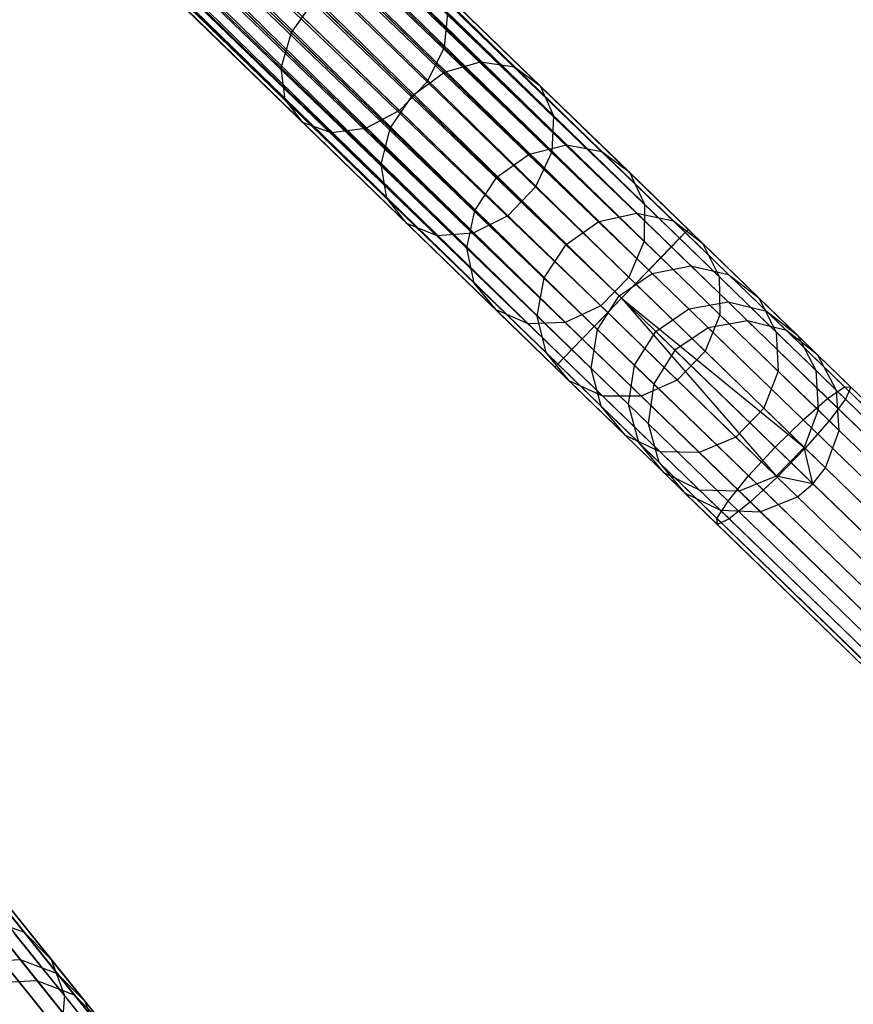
# Model space of a CAD drawing. Extents: x -102 to 102, y -101 to 102.
# Tile 308 of 481: x 52 to 60, y -63 to -53. Entities that reach past the tile are written whole.
import ezdxf

# ---------------------------------------------------------------- set-up
doc = ezdxf.new("R2010")
doc.units = 0
doc.header["$LTSCALE"] = 25.4
doc.layers.get('0').update_dxf_attribs({"linetype": 'CONTINUOUS'})

# ---------------------------------------------------------------- blocks, each defined once
blk = doc.blocks.new('NL2500011659_STL')
at = {"color": 0}
for p, q in [((58.617, -55.423, -7.395), (31.75, -29.432, -7.191)), ((31.75, -29.432, -7.191), (58.527, -55.515, -7)), ((31.75, -29.432, -7.191), (58.527, -55.515, -7)), ((58.617, -55.423, -7.395), (31.75, -29.432, -7.191)), ((31.75, -29.432, -7.809), (58.586, -55.454, -7.809)), ((31.75, -29.432, -7.809), (58.586, -55.454, -7.809)), ((31.78, -29.401, -7.395), (58.617, -55.423, -7.395)), ((31.78, -29.401, -7.605), (58.617, -55.423, -7.395)), ((58.586, -55.454, -7.809), (31.78, -29.401, -7.605)), ((31.78, -29.401, -7.605), (58.617, -55.423, -7.395)), ((31.78, -29.401, -7.395), (58.617, -55.423, -7.395)), ((58.586, -55.454, -7.809), (31.78, -29.401, -7.605)), ((31.691, -29.493, -7), (58.527, -55.515, -7)), ((31.691, -29.493, -7), (58.527, -55.515, -7)), ((58.442, -55.603, -8.169), (31.691, -29.493, -8)), ((31.691, -29.493, -8), (58.586, -55.454, -7.809)), ((31.691, -29.493, -8), (58.586, -55.454, -7.809)), ((58.442, -55.603, -8.169), (31.691, -29.493, -8)), ((58.527, -55.515, -7), (31.605, -29.581, -6.831)), ((31.605, -29.581, -6.831), (58.333, -55.715, -6.691)), ((31.605, -29.581, -6.831), (58.333, -55.715, -6.691)), ((58.527, -55.515, -7), (31.605, -29.581, -6.831)), ((31.605, -29.581, -8.169), (58.442, -55.603, -8.169)), ((31.605, -29.581, -8.169), (58.442, -55.603, -8.169)), ((31.497, -29.693, -6.691), (58.333, -55.715, -6.691)), ((31.497, -29.693, -6.691), (58.333, -55.715, -6.691)), ((58.207, -55.845, -8.414), (31.497, -29.693, -8.309)), ((31.497, -29.693, -8.309), (58.442, -55.603, -8.169)), ((31.497, -29.693, -8.309), (58.442, -55.603, -8.169)), ((58.207, -55.845, -8.414), (31.497, -29.693, -8.309)), ((58.333, -55.715, -6.691), (31.371, -29.823, -6.586)), ((31.371, -29.823, -6.586), (58.069, -55.987, -6.522)), ((31.371, -29.823, -6.586), (58.069, -55.987, -6.522)), ((58.333, -55.715, -6.691), (31.371, -29.823, -6.586)), ((31.371, -29.823, -8.414), (58.207, -55.845, -8.414)), ((31.371, -29.823, -8.414), (58.207, -55.845, -8.414)), ((31.233, -29.965, -6.522), (58.069, -55.987, -6.522)), ((31.233, -29.965, -6.522), (58.069, -55.987, -6.522)), ((31.233, -29.965, -8.478), (57.924, -56.137, -8.5)), ((31.233, -29.965, -8.478), (57.924, -56.137, -8.5)), ((31.233, -29.965, -8.478), (58.207, -55.845, -8.414)), ((31.233, -29.965, -8.478), (58.207, -55.845, -8.414)), ((31.088, -30.115, -6.5), (57.924, -56.137, -6.5)), ((31.088, -30.115, -6.5), (57.924, -56.137, -6.5)), ((31.088, -30.115, -8.5), (57.924, -56.137, -8.5)), ((31.088, -30.115, -8.5), (57.924, -56.137, -8.5)), ((57.641, -56.429, -8.414), (30.943, -30.264, -8.478)), ((30.943, -30.264, -8.478), (57.924, -56.137, -8.5)), ((57.641, -56.429, -8.414), (30.943, -30.264, -8.478)), ((30.943, -30.264, -6.522), (57.78, -56.286, -6.522)), ((30.943, -30.264, -6.522), (57.78, -56.286, -6.522)), ((30.943, -30.264, -8.478), (57.924, -56.137, -8.5)), ((30.805, -30.407, -8.414), (57.641, -56.429, -8.414)), ((30.805, -30.407, -8.414), (57.641, -56.429, -8.414)), ((57.78, -56.286, -6.522), (30.805, -30.407, -6.586)), ((30.805, -30.407, -6.586), (57.515, -56.559, -6.691)), ((30.805, -30.407, -6.586), (57.515, -56.559, -6.691)), ((57.78, -56.286, -6.522), (30.805, -30.407, -6.586)), ((57.407, -56.67, -8.169), (30.679, -30.537, -8.309)), ((30.679, -30.537, -8.309), (57.641, -56.429, -8.414)), ((30.679, -30.537, -8.309), (57.641, -56.429, -8.414)), ((57.407, -56.67, -8.169), (30.679, -30.537, -8.309)), ((30.679, -30.537, -6.691), (57.515, -56.559, -6.691)), ((30.679, -30.537, -6.691), (57.515, -56.559, -6.691)), ((30.571, -30.648, -8.169), (57.407, -56.67, -8.169)), ((30.571, -30.648, -8.169), (57.407, -56.67, -8.169)), ((57.515, -56.559, -6.691), (30.571, -30.648, -6.831)), ((30.571, -30.648, -6.831), (57.321, -56.758, -7)), ((30.571, -30.648, -6.831), (57.321, -56.758, -7)), ((57.515, -56.559, -6.691), (30.571, -30.648, -6.831)), ((57.262, -56.82, -7.809), (30.485, -30.736, -8)), ((30.485, -30.736, -8), (57.407, -56.67, -8.169)), ((30.485, -30.736, -8), (57.407, -56.67, -8.169)), ((57.262, -56.82, -7.809), (30.485, -30.736, -8)), ((30.485, -30.736, -7), (57.321, -56.758, -7)), ((30.485, -30.736, -7), (57.321, -56.758, -7)), ((57.232, -56.851, -7.395), (30.396, -30.829, -7.605)), ((30.396, -30.829, -7.395), (57.232, -56.851, -7.395)), ((57.232, -56.851, -7.395), (30.396, -30.829, -7.605)), ((30.396, -30.829, -7.605), (57.262, -56.82, -7.809)), ((30.396, -30.829, -7.605), (57.262, -56.82, -7.809)), ((30.396, -30.829, -7.395), (57.232, -56.851, -7.395)), ((30.426, -30.797, -7.809), (57.262, -56.82, -7.809)), ((30.426, -30.797, -7.809), (57.262, -56.82, -7.809)), ((57.321, -56.758, -7), (30.426, -30.797, -7.191)), ((30.426, -30.797, -7.191), (57.232, -56.851, -7.395)), ((30.426, -30.797, -7.191), (57.232, -56.851, -7.395)), ((57.321, -56.758, -7), (30.426, -30.797, -7.191)), ((54.496, -53.379, -300.685), (53.34, -52.258, -302.187)), ((54.496, -53.379, -300.685), (53.34, -52.258, -302.187)), ((56.083, -53.533, -301.875), (54.822, -52.31, -303.512)), ((56.083, -53.533, -301.875), (54.822, -52.31, -303.512)), ((54.389, -53.744, -300.853), (53.218, -52.608, -302.375)), ((54.389, -53.744, -300.853), (53.218, -52.608, -302.375)), ((55.906, -53.89, -301.991), (54.635, -52.658, -303.642)), ((55.906, -53.89, -301.991), (54.635, -52.658, -303.642)), ((56.461, -53.683, -299.154), (55.424, -52.677, -300.853)), ((56.461, -53.683, -299.154), (55.424, -52.677, -300.853)), ((56.812, -53.734, -299.371), (55.755, -52.709, -301.102)), ((56.812, -53.734, -299.371), (55.755, -52.709, -301.102)), ((56.087, -53.789, -299.007), (55.063, -52.795, -300.685)), ((56.087, -53.789, -299.007), (55.063, -52.795, -300.685)), ((54.431, -54.075, -301.102), (53.238, -52.918, -302.652)), ((54.431, -54.075, -301.102), (53.238, -52.918, -302.652)), ((57.08, -53.932, -299.621), (56, -52.886, -301.388)), ((57.08, -53.932, -299.621), (56, -52.886, -301.388)), ((55.617, -54.189, -301.991), (54.346, -52.956, -303.642)), ((55.617, -54.189, -301.991), (54.346, -52.956, -303.642)), ((54.496, -53.379, -300.685), (54.735, -53.044, -300.625)), ((54.496, -53.379, -300.685), (54.735, -53.044, -300.625)), ((54.735, -53.044, -300.625), (55.755, -54.033, -298.955)), ((54.735, -53.044, -300.625), (55.755, -54.033, -298.955)), ((54.616, -54.314, -301.388), (53.398, -53.133, -302.97)), ((54.616, -54.314, -301.388), (53.398, -53.133, -302.97)), ((54.91, -54.421, -301.661), (53.668, -53.216, -303.274)), ((54.91, -54.421, -301.661), (53.668, -53.216, -303.274)), ((55.265, -54.376, -301.875), (54.004, -53.154, -303.512)), ((55.265, -54.376, -301.875), (54.004, -53.154, -303.512)), ((56.116, -53.177, -301.661), (56.083, -53.533, -301.875)), ((56.116, -53.177, -301.661), (56.083, -53.533, -301.875)), ((57.217, -54.244, -299.859), (56.116, -53.177, -301.661)), ((57.217, -54.244, -299.859), (56.116, -53.177, -301.661)), ((54.389, -53.744, -300.853), (54.496, -53.379, -300.685)), ((54.389, -53.744, -300.853), (54.496, -53.379, -300.685)), ((55.521, -54.373, -299.007), (54.496, -53.379, -300.685)), ((55.521, -54.373, -299.007), (54.496, -53.379, -300.685)), ((56.083, -53.533, -301.875), (55.906, -53.89, -301.991)), ((56.083, -53.533, -301.875), (55.906, -53.89, -301.991)), ((57.2, -54.616, -300.045), (56.083, -53.533, -301.875)), ((57.2, -54.616, -300.045), (56.083, -53.533, -301.875)), ((54.431, -54.075, -301.102), (54.389, -53.744, -300.853)), ((55.427, -54.75, -299.154), (54.389, -53.744, -300.853)), ((54.431, -54.075, -301.102), (54.389, -53.744, -300.853)), ((55.427, -54.75, -299.154), (54.389, -53.744, -300.853)), ((56.087, -53.789, -299.007), (56.461, -53.683, -299.154)), ((56.087, -53.789, -299.007), (56.461, -53.683, -299.154)), ((56.461, -53.683, -299.154), (56.812, -53.734, -299.371)), ((57.352, -54.546, -297.3), (56.461, -53.683, -299.154)), ((57.352, -54.546, -297.3), (56.461, -53.683, -299.154)), ((56.461, -53.683, -299.154), (56.812, -53.734, -299.371)), ((56.812, -53.734, -299.371), (57.08, -53.932, -299.621)), ((57.719, -54.613, -297.483), (56.812, -53.734, -299.371)), ((57.719, -54.613, -297.483), (56.812, -53.734, -299.371)), ((56.812, -53.734, -299.371), (57.08, -53.932, -299.621)), ((55.755, -54.033, -298.955), (56.087, -53.789, -299.007)), ((55.755, -54.033, -298.955), (56.087, -53.789, -299.007)), ((56.966, -54.641, -297.176), (56.087, -53.789, -299.007)), ((56.966, -54.641, -297.176), (56.087, -53.789, -299.007)), ((55.906, -53.89, -301.991), (55.617, -54.189, -301.991)), ((55.906, -53.89, -301.991), (55.617, -54.189, -301.991)), ((57.032, -54.982, -300.147), (55.906, -53.89, -301.991)), ((57.032, -54.982, -300.147), (55.906, -53.89, -301.991)), ((57.08, -53.932, -299.621), (57.217, -54.244, -299.859)), ((58.005, -54.83, -297.692), (57.08, -53.932, -299.621)), ((58.005, -54.83, -297.692), (57.08, -53.932, -299.621)), ((57.08, -53.932, -299.621), (57.217, -54.244, -299.859)), ((55.521, -54.373, -299.007), (55.755, -54.033, -298.955)), ((55.521, -54.373, -299.007), (55.755, -54.033, -298.955)), ((55.755, -54.033, -298.955), (56.629, -54.881, -297.132)), ((55.755, -54.033, -298.955), (56.629, -54.881, -297.132)), ((54.616, -54.314, -301.388), (54.431, -54.075, -301.102)), ((55.488, -55.099, -299.371), (54.431, -54.075, -301.102)), ((54.616, -54.314, -301.388), (54.431, -54.075, -301.102)), ((55.488, -55.099, -299.371), (54.431, -54.075, -301.102)), ((55.617, -54.189, -301.991), (55.265, -54.376, -301.875)), ((55.617, -54.189, -301.991), (55.265, -54.376, -301.875)), ((56.743, -55.281, -300.147), (55.617, -54.189, -301.991)), ((56.743, -55.281, -300.147), (55.617, -54.189, -301.991)), ((57.217, -54.244, -299.859), (57.2, -54.616, -300.045)), ((57.217, -54.244, -299.859), (57.2, -54.616, -300.045)), ((58.161, -55.16, -297.893), (57.217, -54.244, -299.859)), ((58.161, -55.16, -297.893), (57.217, -54.244, -299.859)), ((54.91, -54.421, -301.661), (54.616, -54.314, -301.388)), ((55.695, -55.36, -299.621), (54.616, -54.314, -301.388)), ((54.91, -54.421, -301.661), (54.616, -54.314, -301.388)), ((55.695, -55.36, -299.621), (54.616, -54.314, -301.388)), ((55.427, -54.75, -299.154), (55.521, -54.373, -299.007)), ((55.427, -54.75, -299.154), (55.521, -54.373, -299.007)), ((56.4, -55.225, -297.176), (55.521, -54.373, -299.007)), ((56.4, -55.225, -297.176), (55.521, -54.373, -299.007)), ((55.265, -54.376, -301.875), (54.91, -54.421, -301.661)), ((55.265, -54.376, -301.875), (54.91, -54.421, -301.661)), ((56.011, -55.488, -299.859), (54.91, -54.421, -301.661)), ((56.011, -55.488, -299.859), (54.91, -54.421, -301.661)), ((56.382, -55.46, -300.045), (55.265, -54.376, -301.875)), ((56.382, -55.46, -300.045), (55.265, -54.376, -301.875)), ((56.966, -54.641, -297.176), (57.352, -54.546, -297.3)), ((56.966, -54.641, -297.176), (57.352, -54.546, -297.3)), ((57.352, -54.546, -297.3), (57.719, -54.613, -297.483)), ((58.082, -55.255, -295.315), (57.352, -54.546, -297.3)), ((58.082, -55.255, -295.315), (57.352, -54.546, -297.3)), ((57.352, -54.546, -297.3), (57.719, -54.613, -297.483)), ((56.629, -54.881, -297.132), (56.966, -54.641, -297.176)), ((56.629, -54.881, -297.132), (56.966, -54.641, -297.176)), ((57.688, -55.341, -295.216), (56.966, -54.641, -297.176)), ((57.688, -55.341, -295.216), (56.966, -54.641, -297.176)), ((57.2, -54.616, -300.045), (57.032, -54.982, -300.147)), ((57.2, -54.616, -300.045), (57.032, -54.982, -300.147)), ((58.158, -55.545, -298.049), (57.2, -54.616, -300.045)), ((58.158, -55.545, -298.049), (57.2, -54.616, -300.045)), ((57.719, -54.613, -297.483), (58.005, -54.83, -297.692)), ((58.464, -55.335, -295.461), (57.719, -54.613, -297.483)), ((58.464, -55.335, -295.461), (57.719, -54.613, -297.483)), ((57.719, -54.613, -297.483), (58.005, -54.83, -297.692)), ((55.488, -55.099, -299.371), (55.427, -54.75, -299.154)), ((56.317, -55.613, -297.3), (55.427, -54.75, -299.154)), ((55.488, -55.099, -299.371), (55.427, -54.75, -299.154)), ((56.317, -55.613, -297.3), (55.427, -54.75, -299.154)), ((56.4, -55.225, -297.176), (56.629, -54.881, -297.132)), ((56.4, -55.225, -297.176), (56.629, -54.881, -297.132)), ((56.629, -54.881, -297.132), (57.348, -55.578, -295.181)), ((56.629, -54.881, -297.132), (57.348, -55.578, -295.181)), ((58.005, -54.83, -297.692), (58.161, -55.16, -297.893)), ((58.765, -55.567, -295.628), (58.005, -54.83, -297.692)), ((58.765, -55.567, -295.628), (58.005, -54.83, -297.692)), ((58.005, -54.83, -297.692), (58.161, -55.16, -297.893)), ((57.032, -54.982, -300.147), (56.743, -55.281, -300.147)), ((57.032, -54.982, -300.147), (56.743, -55.281, -300.147)), ((57.998, -55.919, -298.135), (57.032, -54.982, -300.147)), ((57.998, -55.919, -298.135), (57.032, -54.982, -300.147)), ((55.695, -55.36, -299.621), (55.488, -55.099, -299.371)), ((56.395, -55.979, -297.483), (55.488, -55.099, -299.371)), ((55.695, -55.36, -299.621), (55.488, -55.099, -299.371)), ((56.395, -55.979, -297.483), (55.488, -55.099, -299.371)), ((58.161, -55.16, -297.893), (58.158, -55.545, -298.049)), ((58.161, -55.16, -297.893), (58.158, -55.545, -298.049)), ((58.936, -55.911, -295.788), (58.161, -55.16, -297.893)), ((58.936, -55.911, -295.788), (58.161, -55.16, -297.893)), ((56.317, -55.613, -297.3), (56.4, -55.225, -297.176)), ((56.317, -55.613, -297.3), (56.4, -55.225, -297.176)), ((56.743, -55.281, -300.147), (56.382, -55.46, -300.045)), ((56.743, -55.281, -300.147), (56.382, -55.46, -300.045)), ((57.121, -55.925, -295.216), (56.4, -55.225, -297.176)), ((57.121, -55.925, -295.216), (56.4, -55.225, -297.176)), ((57.709, -56.217, -298.135), (56.743, -55.281, -300.147)), ((57.709, -56.217, -298.135), (56.743, -55.281, -300.147)), ((57.688, -55.341, -295.216), (58.082, -55.255, -295.315)), ((57.688, -55.341, -295.216), (58.082, -55.255, -295.315)), ((58.082, -55.255, -295.315), (58.464, -55.335, -295.461)), ((58.644, -55.8, -293.226), (58.082, -55.255, -295.315)), ((58.644, -55.8, -293.226), (58.082, -55.255, -295.315)), ((58.082, -55.255, -295.315), (58.464, -55.335, -295.461)), ((56.011, -55.488, -299.859), (55.695, -55.36, -299.621)), ((56.621, -56.258, -297.692), (55.695, -55.36, -299.621)), ((56.011, -55.488, -299.859), (55.695, -55.36, -299.621)), ((56.621, -56.258, -297.692), (55.695, -55.36, -299.621)), ((57.348, -55.578, -295.181), (57.688, -55.341, -295.216)), ((57.348, -55.578, -295.181), (57.688, -55.341, -295.216)), ((58.243, -55.879, -293.154), (57.688, -55.341, -295.216)), ((58.243, -55.879, -293.154), (57.688, -55.341, -295.216)), ((58.464, -55.335, -295.461), (58.765, -55.567, -295.628)), ((59.036, -55.89, -293.333), (58.464, -55.335, -295.461)), ((59.036, -55.89, -293.333), (58.464, -55.335, -295.461)), ((58.464, -55.335, -295.461), (58.765, -55.567, -295.628)), ((56.382, -55.46, -300.045), (56.011, -55.488, -299.859)), ((56.382, -55.46, -300.045), (56.011, -55.488, -299.859)), ((56.955, -56.403, -297.893), (56.011, -55.488, -299.859)), ((56.955, -56.403, -297.893), (56.011, -55.488, -299.859)), ((57.34, -56.389, -298.049), (56.382, -55.46, -300.045)), ((57.34, -56.389, -298.049), (56.382, -55.46, -300.045)), ((58.586, -55.454, -7.809), (58.442, -55.603, -8.169)), ((58.586, -55.454, -7.809), (58.442, -55.603, -8.169)), ((58.527, -55.515, -7), (58.617, -55.423, -7.395)), ((58.527, -55.515, -7), (58.617, -55.423, -7.395)), ((58.617, -55.423, -7.395), (58.586, -55.454, -7.809)), ((58.617, -55.423, -7.395), (58.586, -55.454, -7.809)), ((58.586, -55.454, -7.809), (60.239, -57.057, -7.944)), ((58.586, -55.454, -7.809), (60.239, -57.057, -7.944)), ((58.617, -55.423, -7.395), (60.304, -57.059, -7.533)), ((58.617, -55.423, -7.395), (60.304, -57.059, -7.533)), ((57.121, -55.925, -295.216), (57.348, -55.578, -295.181)), ((57.121, -55.925, -295.216), (57.348, -55.578, -295.181)), ((57.348, -55.578, -295.181), (57.9, -56.113, -293.128)), ((57.348, -55.578, -295.181), (57.9, -56.113, -293.128)), ((58.158, -55.545, -298.049), (57.998, -55.919, -298.135)), ((58.158, -55.545, -298.049), (57.998, -55.919, -298.135)), ((58.945, -56.308, -295.913), (58.158, -55.545, -298.049)), ((58.945, -56.308, -295.913), (58.158, -55.545, -298.049)), ((58.333, -55.715, -6.691), (58.527, -55.515, -7)), ((58.333, -55.715, -6.691), (58.527, -55.515, -7)), ((58.527, -55.515, -7), (60.248, -57.184, -7.141)), ((58.527, -55.515, -7), (60.248, -57.184, -7.141)), ((58.765, -55.567, -295.628), (58.936, -55.911, -295.788)), ((59.35, -56.134, -293.455), (58.765, -55.567, -295.628)), ((59.35, -56.134, -293.455), (58.765, -55.567, -295.628)), ((58.765, -55.567, -295.628), (58.936, -55.911, -295.788)), ((56.395, -55.979, -297.483), (56.317, -55.613, -297.3)), ((57.048, -56.322, -295.315), (56.317, -55.613, -297.3)), ((56.395, -55.979, -297.483), (56.317, -55.613, -297.3)), ((57.048, -56.322, -295.315), (56.317, -55.613, -297.3)), ((58.442, -55.603, -8.169), (58.207, -55.845, -8.414)), ((58.442, -55.603, -8.169), (58.207, -55.845, -8.414)), ((58.442, -55.603, -8.169), (60.064, -57.177, -8.302)), ((58.442, -55.603, -8.169), (60.064, -57.177, -8.302)), ((58.069, -55.987, -6.522), (58.333, -55.715, -6.691)), ((58.069, -55.987, -6.522), (58.333, -55.715, -6.691)), ((58.243, -55.879, -293.154), (58.644, -55.8, -293.226)), ((58.243, -55.879, -293.154), (58.644, -55.8, -293.226)), ((58.333, -55.715, -6.691), (60.08, -57.408, -6.834)), ((58.333, -55.715, -6.691), (60.08, -57.408, -6.834)), ((58.644, -55.8, -293.226), (59.036, -55.89, -293.333)), ((59.03, -56.173, -291.061), (58.644, -55.8, -293.226)), ((59.03, -56.173, -291.061), (58.644, -55.8, -293.226)), ((58.644, -55.8, -293.226), (59.036, -55.89, -293.333)), ((57.9, -56.113, -293.128), (58.243, -55.879, -293.154)), ((57.9, -56.113, -293.128), (58.243, -55.879, -293.154)), ((58.207, -55.845, -8.414), (57.924, -56.137, -8.5)), ((58.207, -55.845, -8.414), (57.924, -56.137, -8.5)), ((58.207, -55.845, -8.414), (59.809, -57.398, -8.544)), ((58.207, -55.845, -8.414), (59.809, -57.398, -8.544)), ((58.623, -56.248, -291.016), (58.243, -55.879, -293.154)), ((58.623, -56.248, -291.016), (58.243, -55.879, -293.154)), ((59.036, -55.89, -293.333), (59.35, -56.134, -293.455)), ((59.428, -56.271, -291.127), (59.036, -55.89, -293.333)), ((59.428, -56.271, -291.127), (59.036, -55.89, -293.333)), ((59.036, -55.89, -293.333), (59.35, -56.134, -293.455)), ((56.621, -56.258, -297.692), (56.395, -55.979, -297.483)), ((57.14, -56.701, -295.461), (56.395, -55.979, -297.483)), ((56.621, -56.258, -297.692), (56.395, -55.979, -297.483)), ((57.14, -56.701, -295.461), (56.395, -55.979, -297.483)), ((57.048, -56.322, -295.315), (57.121, -55.925, -295.216)), ((57.048, -56.322, -295.315), (57.121, -55.925, -295.216)), ((57.676, -56.463, -293.154), (57.121, -55.925, -295.216)), ((57.676, -56.463, -293.154), (57.121, -55.925, -295.216)), ((57.998, -55.919, -298.135), (57.709, -56.217, -298.135)), ((57.998, -55.919, -298.135), (57.709, -56.217, -298.135)), ((57.924, -56.137, -6.5), (58.069, -55.987, -6.522)), ((57.924, -56.137, -6.5), (58.069, -55.987, -6.522)), ((58.791, -56.688, -295.981), (57.998, -55.919, -298.135)), ((58.791, -56.688, -295.981), (57.998, -55.919, -298.135)), ((58.069, -55.987, -6.522), (59.83, -57.695, -6.666)), ((58.069, -55.987, -6.522), (59.83, -57.695, -6.666)), ((58.936, -55.911, -295.788), (58.945, -56.308, -295.913)), ((59.531, -56.489, -293.573), (58.936, -55.911, -295.788)), ((59.531, -56.489, -293.573), (58.936, -55.911, -295.788)), ((58.936, -55.911, -295.788), (58.945, -56.308, -295.913)), ((57.924, -56.137, -8.5), (57.641, -56.429, -8.414)), ((57.924, -56.137, -8.5), (57.641, -56.429, -8.414)), ((57.676, -56.463, -293.154), (57.9, -56.113, -293.128)), ((57.676, -56.463, -293.154), (57.9, -56.113, -293.128)), ((57.78, -56.286, -6.522), (57.924, -56.137, -6.5)), ((57.78, -56.286, -6.522), (57.924, -56.137, -6.5)), ((57.9, -56.113, -293.128), (58.279, -56.481, -291)), ((57.9, -56.113, -293.128), (58.279, -56.481, -291)), ((57.924, -56.137, -6.5), (59.83, -57.695, -6.666)), ((57.924, -56.137, -6.5), (59.83, -57.695, -6.666)), ((57.924, -56.137, -6.5), (59.54, -57.993, -6.666)), ((57.924, -56.137, -6.5), (59.54, -57.993, -6.666)), ((57.924, -56.137, -8.5), (59.519, -57.683, -8.63)), ((57.924, -56.137, -8.5), (59.519, -57.683, -8.63)), ((58.623, -56.248, -291.016), (59.03, -56.173, -291.061)), ((58.623, -56.248, -291.016), (59.03, -56.173, -291.061)), ((59.03, -56.173, -291.061), (59.428, -56.271, -291.127)), ((59.233, -56.371, -288.848), (59.03, -56.173, -291.061)), ((59.233, -56.371, -288.848), (59.03, -56.173, -291.061)), ((59.03, -56.173, -291.061), (59.428, -56.271, -291.127)), ((59.35, -56.134, -293.455), (59.531, -56.489, -293.573)), ((59.751, -56.522, -291.204), (59.35, -56.134, -293.455)), ((59.751, -56.522, -291.204), (59.35, -56.134, -293.455)), ((59.35, -56.134, -293.455), (59.531, -56.489, -293.573)), ((56.955, -56.403, -297.893), (56.621, -56.258, -297.692)), ((57.381, -56.995, -295.628), (56.621, -56.258, -297.692)), ((56.955, -56.403, -297.893), (56.621, -56.258, -297.692)), ((57.381, -56.995, -295.628), (56.621, -56.258, -297.692)), ((57.709, -56.217, -298.135), (57.34, -56.389, -298.049)), ((57.709, -56.217, -298.135), (57.34, -56.389, -298.049)), ((57.515, -56.559, -6.691), (57.78, -56.286, -6.522)), ((57.515, -56.559, -6.691), (57.78, -56.286, -6.522)), ((58.502, -56.987, -295.981), (57.709, -56.217, -298.135)), ((58.502, -56.987, -295.981), (57.709, -56.217, -298.135)), ((57.78, -56.286, -6.522), (59.54, -57.993, -6.666)), ((57.78, -56.286, -6.522), (59.54, -57.993, -6.666)), ((58.279, -56.481, -291), (58.623, -56.248, -291.016)), ((58.279, -56.481, -291), (58.623, -56.248, -291.016)), ((58.824, -56.443, -288.831), (58.623, -56.248, -291.016)), ((58.824, -56.443, -288.831), (58.623, -56.248, -291.016)), ((58.945, -56.308, -295.913), (58.791, -56.688, -295.981)), ((58.945, -56.308, -295.913), (58.791, -56.688, -295.981)), ((59.55, -56.894, -293.664), (58.945, -56.308, -295.913)), ((59.55, -56.894, -293.664), (58.945, -56.308, -295.913)), ((59.428, -56.271, -291.127), (59.751, -56.522, -291.204)), ((59.636, -56.472, -288.874), (59.428, -56.271, -291.127)), ((59.636, -56.472, -288.874), (59.428, -56.271, -291.127)), ((59.428, -56.271, -291.127), (59.751, -56.522, -291.204)), ((57.34, -56.389, -298.049), (56.955, -56.403, -297.893)), ((57.34, -56.389, -298.049), (56.955, -56.403, -297.893)), ((57.73, -57.155, -295.788), (56.955, -56.403, -297.893)), ((57.73, -57.155, -295.788), (56.955, -56.403, -297.893)), ((57.14, -56.701, -295.461), (57.048, -56.322, -295.315)), ((57.61, -56.867, -293.226), (57.048, -56.322, -295.315)), ((57.14, -56.701, -295.461), (57.048, -56.322, -295.315)), ((57.61, -56.867, -293.226), (57.048, -56.322, -295.315)), ((58.127, -57.152, -295.913), (57.34, -56.389, -298.049)), ((58.127, -57.152, -295.913), (57.34, -56.389, -298.049)), ((59.233, -56.371, -288.848), (58.824, -56.443, -288.831)), ((59.233, -56.371, -288.848), (58.824, -56.443, -288.831)), ((72.286, -69.027, -28.848), (59.233, -56.371, -288.848)), ((59.636, -56.472, -288.874), (59.233, -56.371, -288.848)), ((72.286, -69.027, -28.848), (59.233, -56.371, -288.848)), ((59.636, -56.472, -288.874), (59.233, -56.371, -288.848)), ((57.641, -56.429, -8.414), (57.407, -56.67, -8.169)), ((57.641, -56.429, -8.414), (57.407, -56.67, -8.169)), ((57.61, -56.867, -293.226), (57.676, -56.463, -293.154)), ((57.61, -56.867, -293.226), (57.676, -56.463, -293.154)), ((57.641, -56.429, -8.414), (59.243, -57.982, -8.544)), ((57.641, -56.429, -8.414), (59.243, -57.982, -8.544)), ((58.057, -56.832, -291.016), (57.676, -56.463, -293.154)), ((58.057, -56.832, -291.016), (57.676, -56.463, -293.154)), ((58.057, -56.832, -291.016), (58.279, -56.481, -291)), ((58.057, -56.832, -291.016), (58.279, -56.481, -291)), ((58.479, -56.675, -288.825), (58.279, -56.481, -291)), ((58.479, -56.675, -288.825), (58.279, -56.481, -291)), ((58.824, -56.443, -288.831), (58.479, -56.675, -288.825)), ((58.824, -56.443, -288.831), (58.479, -56.675, -288.825)), ((71.876, -69.099, -28.831), (58.824, -56.443, -288.831)), ((71.876, -69.099, -28.831), (58.824, -56.443, -288.831)), ((59.531, -56.489, -293.573), (59.55, -56.894, -293.664)), ((59.94, -56.885, -291.276), (59.531, -56.489, -293.573)), ((59.94, -56.885, -291.276), (59.531, -56.489, -293.573)), ((59.531, -56.489, -293.573), (59.55, -56.894, -293.664)), ((72.688, -69.128, -28.874), (59.636, -56.472, -288.874)), ((59.962, -56.728, -288.902), (59.636, -56.472, -288.874)), ((72.688, -69.128, -28.874), (59.636, -56.472, -288.874)), ((59.962, -56.728, -288.902), (59.636, -56.472, -288.874)), ((57.321, -56.758, -7), (57.515, -56.559, -6.691)), ((57.321, -56.758, -7), (57.515, -56.559, -6.691)), ((57.515, -56.559, -6.691), (59.262, -58.252, -6.834)), ((57.515, -56.559, -6.691), (59.262, -58.252, -6.834)), ((59.751, -56.522, -291.204), (59.94, -56.885, -291.276)), ((59.962, -56.728, -288.902), (59.751, -56.522, -291.204)), ((59.962, -56.728, -288.902), (59.751, -56.522, -291.204)), ((59.751, -56.522, -291.204), (59.94, -56.885, -291.276)), ((57.381, -56.995, -295.628), (57.14, -56.701, -295.461)), ((57.712, -57.256, -293.333), (57.14, -56.701, -295.461)), ((57.381, -56.995, -295.628), (57.14, -56.701, -295.461)), ((57.712, -57.256, -293.333), (57.14, -56.701, -295.461)), ((57.407, -56.67, -8.169), (57.262, -56.82, -7.809)), ((57.407, -56.67, -8.169), (57.262, -56.82, -7.809)), ((57.407, -56.67, -8.169), (59.03, -58.244, -8.302)), ((57.407, -56.67, -8.169), (59.03, -58.244, -8.302)), ((58.479, -56.675, -288.825), (58.258, -57.027, -288.831)), ((58.479, -56.675, -288.825), (58.258, -57.027, -288.831)), ((71.531, -69.331, -28.825), (58.479, -56.675, -288.825)), ((71.531, -69.331, -28.825), (58.479, -56.675, -288.825)), ((58.791, -56.688, -295.981), (58.502, -56.987, -295.981)), ((58.791, -56.688, -295.981), (58.502, -56.987, -295.981)), ((59.401, -57.279, -293.714), (58.791, -56.688, -295.981)), ((59.401, -57.279, -293.714), (58.791, -56.688, -295.981)), ((57.232, -56.851, -7.395), (57.321, -56.758, -7)), ((57.232, -56.851, -7.395), (57.321, -56.758, -7)), ((57.262, -56.82, -7.809), (57.232, -56.851, -7.395)), ((57.262, -56.82, -7.809), (57.232, -56.851, -7.395)), ((57.262, -56.82, -7.809), (58.915, -58.422, -7.944)), ((57.262, -56.82, -7.809), (58.915, -58.422, -7.944)), ((57.321, -56.758, -7), (59.042, -58.427, -7.141)), ((57.321, -56.758, -7), (59.042, -58.427, -7.141)), ((73.015, -69.384, -28.902), (59.962, -56.728, -288.902)), ((60.156, -57.095, -288.93), (59.962, -56.728, -288.902)), ((73.015, -69.384, -28.902), (59.962, -56.728, -288.902)), ((60.156, -57.095, -288.93), (59.962, -56.728, -288.902)), ((57.232, -56.851, -7.395), (58.919, -58.487, -7.533)), ((57.232, -56.851, -7.395), (58.919, -58.487, -7.533)), ((57.712, -57.256, -293.333), (57.61, -56.867, -293.226)), ((57.995, -57.24, -291.061), (57.61, -56.867, -293.226)), ((57.712, -57.256, -293.333), (57.61, -56.867, -293.226)), ((57.995, -57.24, -291.061), (57.61, -56.867, -293.226)), ((57.995, -57.24, -291.061), (58.057, -56.832, -291.016)), ((57.995, -57.24, -291.061), (58.057, -56.832, -291.016)), ((58.258, -57.027, -288.831), (58.057, -56.832, -291.016)), ((58.258, -57.027, -288.831), (58.057, -56.832, -291.016)), ((59.55, -56.894, -293.664), (59.401, -57.279, -293.714)), ((59.55, -56.894, -293.664), (59.401, -57.279, -293.714)), ((59.964, -57.296, -291.333), (59.55, -56.894, -293.664)), ((59.964, -57.296, -291.333), (59.55, -56.894, -293.664)), ((59.94, -56.885, -291.276), (59.964, -57.296, -291.333)), ((60.156, -57.095, -288.93), (59.94, -56.885, -291.276)), ((60.156, -57.095, -288.93), (59.94, -56.885, -291.276)), ((59.94, -56.885, -291.276), (59.964, -57.296, -291.333)), ((57.73, -57.155, -295.788), (57.381, -56.995, -295.628)), ((57.965, -57.562, -293.455), (57.381, -56.995, -295.628)), ((57.73, -57.155, -295.788), (57.381, -56.995, -295.628)), ((57.965, -57.562, -293.455), (57.381, -56.995, -295.628)), ((58.502, -56.987, -295.981), (58.127, -57.152, -295.913)), ((58.502, -56.987, -295.981), (58.127, -57.152, -295.913)), ((58.258, -57.027, -288.831), (58.199, -57.438, -288.848)), ((58.258, -57.027, -288.831), (58.199, -57.438, -288.848)), ((71.31, -69.683, -28.831), (58.258, -57.027, -288.831)), ((71.31, -69.683, -28.831), (58.258, -57.027, -288.831)), ((59.112, -57.578, -293.714), (58.502, -56.987, -295.981)), ((59.112, -57.578, -293.714), (58.502, -56.987, -295.981)), ((60.064, -57.177, -8.302), (60.239, -57.057, -7.944)), ((60.064, -57.177, -8.302), (60.239, -57.057, -7.944)), ((73.208, -69.751, -28.93), (60.156, -57.095, -288.93)), ((60.184, -57.509, -288.952), (60.156, -57.095, -288.93)), ((73.208, -69.751, -28.93), (60.156, -57.095, -288.93)), ((60.184, -57.509, -288.952), (60.156, -57.095, -288.93)), ((60.239, -57.057, -7.944), (61.869, -58.637, -8.347)), ((60.239, -57.057, -7.944), (61.869, -58.637, -8.347)), ((60.239, -57.057, -7.944), (60.304, -57.059, -7.533)), ((60.239, -57.057, -7.944), (60.304, -57.059, -7.533)), ((60.304, -57.059, -7.533), (60.248, -57.184, -7.141)), ((60.304, -57.059, -7.533), (60.248, -57.184, -7.141)), ((60.304, -57.059, -7.533), (61.968, -58.673, -7.945)), ((60.304, -57.059, -7.533), (61.968, -58.673, -7.945)), ((58.127, -57.152, -295.913), (57.73, -57.155, -295.788)), ((58.127, -57.152, -295.913), (57.73, -57.155, -295.788)), ((58.326, -57.732, -293.573), (57.73, -57.155, -295.788)), ((58.326, -57.732, -293.573), (57.73, -57.155, -295.788)), ((58.731, -57.738, -293.664), (58.127, -57.152, -295.913)), ((58.731, -57.738, -293.664), (58.127, -57.152, -295.913)), ((59.809, -57.398, -8.544), (60.064, -57.177, -8.302)), ((59.809, -57.398, -8.544), (60.064, -57.177, -8.302)), ((60.064, -57.177, -8.302), (61.664, -58.728, -8.698)), ((60.064, -57.177, -8.302), (61.664, -58.728, -8.698)), ((60.248, -57.184, -7.141), (60.08, -57.408, -6.834)), ((60.248, -57.184, -7.141), (60.08, -57.408, -6.834)), ((60.248, -57.184, -7.141), (61.945, -58.829, -7.56)), ((60.248, -57.184, -7.141), (61.945, -58.829, -7.56)), ((57.965, -57.562, -293.455), (57.712, -57.256, -293.333)), ((58.104, -57.636, -291.127), (57.712, -57.256, -293.333)), ((57.965, -57.562, -293.455), (57.712, -57.256, -293.333)), ((58.104, -57.636, -291.127), (57.712, -57.256, -293.333)), ((58.104, -57.636, -291.127), (57.995, -57.24, -291.061)), ((58.199, -57.438, -288.848), (57.995, -57.24, -291.061)), ((58.104, -57.636, -291.127), (57.995, -57.24, -291.061)), ((58.199, -57.438, -288.848), (57.995, -57.24, -291.061)), ((59.401, -57.279, -293.714), (59.112, -57.578, -293.714)), ((59.401, -57.279, -293.714), (59.112, -57.578, -293.714)), ((59.819, -57.685, -291.365), (59.401, -57.279, -293.714)), ((59.819, -57.685, -291.365), (59.401, -57.279, -293.714)), ((59.964, -57.296, -291.333), (59.819, -57.685, -291.365)), ((59.964, -57.296, -291.333), (59.819, -57.685, -291.365)), ((60.184, -57.509, -288.952), (59.964, -57.296, -291.333)), ((60.184, -57.509, -288.952), (59.964, -57.296, -291.333)), ((71.251, -70.094, -28.848), (58.199, -57.438, -288.848)), ((58.199, -57.438, -288.848), (58.312, -57.837, -288.874)), ((71.251, -70.094, -28.848), (58.199, -57.438, -288.848)), ((58.199, -57.438, -288.848), (58.312, -57.837, -288.874)), ((59.519, -57.683, -8.63), (59.809, -57.398, -8.544)), ((59.519, -57.683, -8.63), (59.809, -57.398, -8.544)), ((59.809, -57.398, -8.544), (61.39, -58.93, -8.935)), ((59.809, -57.398, -8.544), (61.39, -58.93, -8.935)), ((60.08, -57.408, -6.834), (59.83, -57.695, -6.666)), ((60.08, -57.408, -6.834), (59.83, -57.695, -6.666)), ((60.08, -57.408, -6.834), (61.803, -59.079, -7.26)), ((60.08, -57.408, -6.834), (61.803, -59.079, -7.26)), ((60.04, -57.899, -288.963), (60.184, -57.509, -288.952)), ((60.04, -57.899, -288.963), (60.184, -57.509, -288.952)), ((73.236, -70.165, -28.952), (60.184, -57.509, -288.952)), ((73.236, -70.165, -28.952), (60.184, -57.509, -288.952)), ((58.326, -57.732, -293.573), (57.965, -57.562, -293.455)), ((58.366, -57.95, -291.204), (57.965, -57.562, -293.455)), ((58.326, -57.732, -293.573), (57.965, -57.562, -293.455)), ((58.366, -57.95, -291.204), (57.965, -57.562, -293.455)), ((58.366, -57.95, -291.204), (58.104, -57.636, -291.127)), ((58.312, -57.837, -288.874), (58.104, -57.636, -291.127)), ((58.366, -57.95, -291.204), (58.104, -57.636, -291.127)), ((58.312, -57.837, -288.874), (58.104, -57.636, -291.127)), ((59.112, -57.578, -293.714), (58.731, -57.738, -293.664)), ((59.112, -57.578, -293.714), (58.731, -57.738, -293.664)), ((59.53, -57.983, -291.365), (59.112, -57.578, -293.714)), ((59.53, -57.983, -291.365), (59.112, -57.578, -293.714)), ((58.731, -57.738, -293.664), (58.326, -57.732, -293.573)), ((58.734, -58.129, -291.276), (58.326, -57.732, -293.573)), ((58.731, -57.738, -293.664), (58.326, -57.732, -293.573)), ((58.734, -58.129, -291.276), (58.326, -57.732, -293.573)), ((59.146, -58.14, -291.333), (58.731, -57.738, -293.664)), ((59.146, -58.14, -291.333), (58.731, -57.738, -293.664)), ((59.243, -57.982, -8.544), (59.519, -57.683, -8.63)), ((59.243, -57.982, -8.544), (59.519, -57.683, -8.63)), ((61.092, -59.208, -9.019), (59.519, -57.683, -8.63)), ((61.092, -59.208, -9.019), (59.519, -57.683, -8.63)), ((59.819, -57.685, -291.365), (59.53, -57.983, -291.365)), ((59.819, -57.685, -291.365), (59.53, -57.983, -291.365)), ((59.83, -57.695, -6.666), (59.54, -57.993, -6.666)), ((59.83, -57.695, -6.666), (59.54, -57.993, -6.666)), ((60.04, -57.899, -288.963), (59.819, -57.685, -291.365)), ((60.04, -57.899, -288.963), (59.819, -57.685, -291.365)), ((59.911, -58.064, -288.965), (59.819, -57.685, -291.365)), ((59.911, -58.064, -288.965), (59.819, -57.685, -291.365)), ((59.83, -57.695, -6.666), (61.567, -59.379, -7.095)), ((59.83, -57.695, -6.666), (61.567, -59.379, -7.095)), ((71.364, -70.494, -28.874), (58.312, -57.837, -288.874)), ((58.312, -57.837, -288.874), (58.578, -58.156, -288.902)), ((71.364, -70.494, -28.874), (58.312, -57.837, -288.874)), ((58.312, -57.837, -288.874), (58.578, -58.156, -288.902)), ((58.734, -58.129, -291.276), (58.366, -57.95, -291.204)), ((58.578, -58.156, -288.902), (58.366, -57.95, -291.204)), ((58.734, -58.129, -291.276), (58.366, -57.95, -291.204)), ((58.578, -58.156, -288.902), (58.366, -57.95, -291.204)), ((59.911, -58.064, -288.965), (60.04, -57.899, -288.963)), ((59.911, -58.064, -288.965), (60.04, -57.899, -288.963)), ((73.093, -70.556, -28.963), (60.04, -57.899, -288.963)), ((73.093, -70.556, -28.963), (60.04, -57.899, -288.963)), ((59.03, -58.244, -8.302), (59.243, -57.982, -8.544)), ((59.03, -58.244, -8.302), (59.243, -57.982, -8.544)), ((59.53, -57.983, -291.365), (59.146, -58.14, -291.333)), ((59.53, -57.983, -291.365), (59.146, -58.14, -291.333)), ((59.243, -57.982, -8.544), (60.823, -59.514, -8.935)), ((59.243, -57.982, -8.544), (60.823, -59.514, -8.935)), ((59.54, -57.993, -6.666), (59.262, -58.252, -6.834)), ((59.54, -57.993, -6.666), (59.262, -58.252, -6.834)), ((59.911, -58.064, -288.965), (59.53, -57.983, -291.365)), ((59.911, -58.064, -288.965), (59.53, -57.983, -291.365)), ((59.751, -58.198, -288.963), (59.53, -57.983, -291.365)), ((59.751, -58.198, -288.963), (59.53, -57.983, -291.365)), ((59.54, -57.993, -6.666), (61.277, -59.677, -7.095)), ((59.54, -57.993, -6.666), (61.277, -59.677, -7.095)), ((59.146, -58.14, -291.333), (58.734, -58.129, -291.276)), ((58.95, -58.338, -288.93), (58.734, -58.129, -291.276)), ((59.146, -58.14, -291.333), (58.734, -58.129, -291.276)), ((58.95, -58.338, -288.93), (58.734, -58.129, -291.276)), ((59.365, -58.353, -288.952), (59.146, -58.14, -291.333)), ((59.365, -58.353, -288.952), (59.146, -58.14, -291.333)), ((59.751, -58.198, -288.963), (59.911, -58.064, -288.965)), ((59.751, -58.198, -288.963), (59.911, -58.064, -288.965)), ((72.964, -70.72, -28.965), (59.911, -58.064, -288.965)), ((72.964, -70.72, -28.965), (59.911, -58.064, -288.965)), ((71.63, -70.812, -28.902), (58.578, -58.156, -288.902)), ((58.578, -58.156, -288.902), (58.95, -58.338, -288.93)), ((71.63, -70.812, -28.902), (58.578, -58.156, -288.902)), ((58.578, -58.156, -288.902), (58.95, -58.338, -288.93)), ((58.915, -58.422, -7.944), (59.03, -58.244, -8.302)), ((58.915, -58.422, -7.944), (59.03, -58.244, -8.302)), ((59.03, -58.244, -8.302), (60.63, -59.795, -8.698)), ((59.03, -58.244, -8.302), (60.63, -59.795, -8.698)), ((59.262, -58.252, -6.834), (59.042, -58.427, -7.141)), ((59.262, -58.252, -6.834), (59.042, -58.427, -7.141)), ((59.262, -58.252, -6.834), (60.984, -59.923, -7.26)), ((59.262, -58.252, -6.834), (60.984, -59.923, -7.26)), ((59.365, -58.353, -288.952), (59.751, -58.198, -288.963)), ((59.365, -58.353, -288.952), (59.751, -58.198, -288.963)), ((72.803, -70.854, -28.963), (59.751, -58.198, -288.963)), ((72.803, -70.854, -28.963), (59.751, -58.198, -288.963)), ((72.003, -70.994, -28.93), (58.95, -58.338, -288.93)), ((58.95, -58.338, -288.93), (59.365, -58.353, -288.952)), ((72.003, -70.994, -28.93), (58.95, -58.338, -288.93)), ((58.95, -58.338, -288.93), (59.365, -58.353, -288.952)), ((72.418, -71.009, -28.952), (59.365, -58.353, -288.952)), ((72.418, -71.009, -28.952), (59.365, -58.353, -288.952)), ((58.919, -58.487, -7.533), (58.915, -58.422, -7.944)), ((58.915, -58.422, -7.944), (60.545, -60.003, -8.347)), ((58.915, -58.422, -7.944), (60.545, -60.003, -8.347)), ((58.919, -58.487, -7.533), (58.915, -58.422, -7.944)), ((59.042, -58.427, -7.141), (58.919, -58.487, -7.533)), ((59.042, -58.427, -7.141), (58.919, -58.487, -7.533)), ((59.042, -58.427, -7.141), (60.739, -60.073, -7.56)), ((59.042, -58.427, -7.141), (60.739, -60.073, -7.56)), ((58.919, -58.487, -7.533), (60.584, -60.101, -7.945)), ((58.919, -58.487, -7.533), (60.584, -60.101, -7.945)), ((51.721, -62.719, -293.333), (51.221, -62.098, -295.461)), ((51.721, -62.719, -293.333), (51.221, -62.098, -295.461)), ((51.329, -62.231, -7.809), (52.772, -64.025, -7.944)), ((51.329, -62.231, -7.809), (52.772, -64.025, -7.944)), ((51.362, -62.204, -7.395), (52.836, -64.035, -7.533)), ((51.362, -62.204, -7.395), (52.836, -64.035, -7.533)), ((51.262, -62.285, -7), (52.765, -64.152, -7.141)), ((51.262, -62.285, -7), (52.765, -64.152, -7.141)), ((51.167, -62.362, -8.169), (52.583, -64.123, -8.302)), ((51.167, -62.362, -8.169), (52.583, -64.123, -8.302)), ((52.003, -63, -293.455), (51.492, -62.366, -295.628)), ((52.003, -63, -293.455), (51.492, -62.366, -295.628)), ((51.045, -62.459, -6.691), (52.571, -64.355, -6.834)), ((51.045, -62.459, -6.691), (52.571, -64.355, -6.834)), ((51.344, -62.582, -293.226), (51.721, -62.719, -293.333)), ((51.68, -63, -291.061), (51.344, -62.582, -293.226)), ((51.68, -63, -291.061), (51.344, -62.582, -293.226)), ((51.344, -62.582, -293.226), (51.721, -62.719, -293.333)), ((52.139, -63.375, -293.573), (51.619, -62.728, -295.788)), ((52.139, -63.375, -293.573), (51.619, -62.728, -295.788)), ((51.721, -62.719, -293.333), (52.003, -63, -293.455)), ((52.064, -63.145, -291.127), (51.721, -62.719, -293.333)), ((52.064, -63.145, -291.127), (51.721, -62.719, -293.333)), ((51.721, -62.719, -293.333), (52.003, -63, -293.455)), ((51.267, -63.024, -291.016), (51.68, -63, -291.061)), ((51.267, -63.024, -291.016), (51.68, -63, -291.061)), ((51.68, -63, -291.061), (52.064, -63.145, -291.127)), ((51.858, -63.221, -288.848), (51.68, -63, -291.061)), ((51.858, -63.221, -288.848), (51.68, -63, -291.061)), ((51.68, -63, -291.061), (52.064, -63.145, -291.127)), ((52.003, -63, -293.455), (52.139, -63.375, -293.573)), ((52.353, -63.435, -291.204), (52.003, -63, -293.455)), ((52.353, -63.435, -291.204), (52.003, -63, -293.455)), ((52.003, -63, -293.455), (52.139, -63.375, -293.573)), ((52.108, -63.779, -293.664), (51.579, -63.123, -295.913)), ((52.108, -63.779, -293.664), (51.579, -63.123, -295.913)), ((52.064, -63.145, -291.127), (52.353, -63.435, -291.204)), ((52.245, -63.37, -288.874), (52.064, -63.145, -291.127)), ((52.245, -63.37, -288.874), (52.064, -63.145, -291.127)), ((52.064, -63.145, -291.127), (52.353, -63.435, -291.204)), ((51.858, -63.221, -288.848), (51.443, -63.242, -288.831)), ((51.858, -63.221, -288.848), (51.443, -63.242, -288.831)), ((63.256, -77.385, -28.848), (51.858, -63.221, -288.848)), ((52.245, -63.37, -288.874), (51.858, -63.221, -288.848)), ((63.256, -77.385, -28.848), (51.858, -63.221, -288.848)), ((52.245, -63.37, -288.874), (51.858, -63.221, -288.848)), ((52.139, -63.375, -293.573), (52.108, -63.779, -293.664)), ((52.139, -63.375, -293.573), (52.108, -63.779, -293.664)), ((52.496, -63.818, -291.276), (52.139, -63.375, -293.573)), ((52.496, -63.818, -291.276), (52.139, -63.375, -293.573)), ((63.643, -77.535, -28.874), (52.245, -63.37, -288.874)), ((52.538, -63.665, -288.902), (52.245, -63.37, -288.874)), ((63.643, -77.535, -28.874), (52.245, -63.37, -288.874)), ((52.538, -63.665, -288.902), (52.245, -63.37, -288.874)), ((52.353, -63.435, -291.204), (52.496, -63.818, -291.276)), ((52.538, -63.665, -288.902), (52.353, -63.435, -291.204)), ((52.538, -63.665, -288.902), (52.353, -63.435, -291.204)), ((52.353, -63.435, -291.204), (52.496, -63.818, -291.276))]:
    blk.add_line(p, q, dxfattribs=at)

msp = doc.modelspace()

# ---------------------------------------------------------------- block references
at = {"color": 0}
msp.add_blockref('NL2500011659_STL', (0, 0), dxfattribs=at)

doc.saveas('drawing.dxf')
